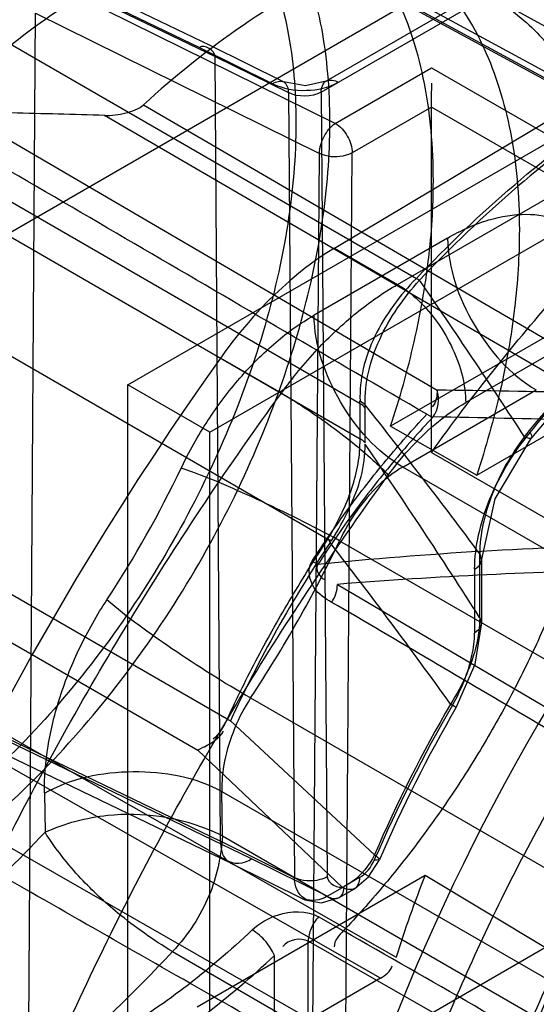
# Model space of a CAD drawing. Header units: millimetres. Extents: x 188 to 1028, y 131 to 1566.
# Tile 287 of 326: x 933 to 938.35, y 1070.23 to 1080.43. Entities that reach past the tile are written whole.
import ezdxf

# ---------------------------------------------------------------- set-up
doc = ezdxf.new("R2010")
doc.units = ezdxf.units.MM
doc.header["$LTSCALE"] = 110.325218
doc.layers.get('0').update_dxf_attribs({"linetype": 'CONTINUOUS'})

msp = doc.modelspace()

# ---------------------------------------------------------------- linework, layer by layer
at = {"color": 7, "linetype": 'CONTINUOUS'}
for p, q in [((936.914, 1077.689), (972.712, 1098.357)), ((973.419, 1097.132), (937.621, 1076.464)), ((934.121, 1076.648), (969.123, 1096.856)), ((934.969, 1076.158), (969.971, 1096.366)), ((926.166, 1074.341), (951.697, 1089.081)), ((941.915, 1083.111), (936.176, 1079.797)), ((936.124, 1079.682), (942.04, 1083.098)), ((931.803, 1081.62), (934.862, 1080.144)), ((934.972, 1080.165), (931.912, 1081.641)), ((931.964, 1081.528), (935.024, 1080.052)), ((930.905, 1081.334), (937.11, 1077.752)), ((944.374, 1076.664), (936.244, 1081.09)), ((944.427, 1076.549), (936.298, 1080.974)), ((936.352, 1080.965), (944.482, 1076.539)), ((936.269, 1079.358), (933.32, 1080.814)), ((937.841, 1080.695), (945.928, 1076.253)), ((933.082, 1068.191), (933.165, 1080.499)), ((933.165, 1080.499), (936.107, 1079.046)), ((935.733, 1079.789), (934.972, 1080.165)), ((934.862, 1080.144), (935.622, 1079.769)), ((935.081, 1071.92), (935.024, 1080.052)), ((935.024, 1080.052), (935.784, 1079.677)), ((936.526, 1076.453), (930.338, 1080.026)), ((936.262, 1078.065), (939.389, 1079.935)), ((936.269, 1079.358), (937.267, 1079.935)), ((937.267, 1079.935), (939.566, 1078.608)), ((936.526, 1076.087), (930.338, 1079.665)), ((935.784, 1079.677), (935.846, 1071.542)), ((936.124, 1079.682), (936.186, 1071.551)), ((934.281, 1079.549), (939.465, 1076.53)), ((938.809, 1076.569), (933.88, 1079.44)), ((937.267, 1079.526), (936.446, 1079.052)), ((937.267, 1075.949), (937.267, 1079.526)), ((939.389, 1078.302), (937.267, 1079.526)), ((932.917, 1079.169), (937.325, 1076.594)), ((936.036, 1069.614), (936.107, 1079.046)), ((936.375, 1069.621), (936.446, 1079.052)), ((929.992, 1078.635), (936.193, 1075.048)), ((937.434, 1078.17), (936.05, 1077.37)), ((936.262, 1078.065), (936.914, 1077.689)), ((937.11, 1077.752), (937.143, 1077.734)), ((938.576, 1077.219), (936.843, 1076.219)), ((935.711, 1076.562), (935.08, 1076.926)), ((937.736, 1075.714), (939.459, 1076.709)), ((935.15, 1073.185), (929.157, 1076.645)), ((934.121, 1051.337), (934.121, 1076.648)), ((934.969, 1076.158), (934.121, 1076.648)), ((936.969, 1075.797), (938.353, 1076.596)), ((936.579, 1076.441), (936.526, 1076.481)), ((936.526, 1076.092), (936.526, 1076.453)), ((936.579, 1076.047), (936.579, 1076.408)), ((928.871, 1076.312), (934.847, 1072.862)), ((936.843, 1076.219), (937.736, 1075.714)), ((934.969, 1050.847), (934.969, 1076.158)), ((937.267, 1075.949), (939.389, 1074.724)), ((946.793, 1070.125), (936.969, 1075.797)), ((936.314, 1075.033), (946.127, 1069.367)), ((937.766, 1074.236), (937.766, 1074.898)), ((937.787, 1074.179), (937.787, 1074.841)), ((937.713, 1074.739), (937.713, 1074.077)), ((936.292, 1074.581), (939.389, 1072.757)), ((930.261, 1074.506), (936.901, 1070.718)), ((936.738, 1070.499), (929.85, 1074.428)), ((929.13, 1074.012), (936.007, 1070.077)), ((931.979, 1073.416), (935.081, 1071.92)), ((935.393, 1073.404), (945.192, 1067.747)), ((935.403, 1071.736), (932.3, 1073.233)), ((932.082, 1073.191), (935.184, 1071.695)), ((936.676, 1071.779), (935.183, 1073.168)), ((934.847, 1072.862), (936.345, 1071.441)), ((933.256, 1072.416), (933.262, 1072.012)), ((935.101, 1071.976), (935.094, 1072.435)), ((935.094, 1072.435), (944.869, 1066.792)), ((935.846, 1071.542), (935.081, 1071.92)), ((935.101, 1071.976), (944.869, 1066.336)), ((935.181, 1071.696), (935.955, 1071.314)), ((936.186, 1071.349), (935.403, 1071.736)), ((934.839, 1070.204), (937.201, 1071.568)), ((936.521, 1071.543), (936.363, 1071.451)), ((937.201, 1071.568), (938.448, 1070.818)), ((936.186, 1071.349), (936.345, 1071.441)), ((936.311, 1071.337), (936.47, 1071.428)), ((936.353, 1070.992), (936.097, 1071.136)), ((935.989, 1070.052), (935.989, 1070.883)), ((936.244, 1070.739), (935.989, 1070.883)), ((934.583, 1070.776), (944.352, 1065.136)), ((938.448, 1070.818), (936.375, 1069.621)), ((935.639, 1070.05), (935.639, 1070.736)), ((936.244, 1070.739), (944.374, 1066.099)), ((936.738, 1070.499), (936.007, 1070.077))]:
    msp.add_line(p, q, dxfattribs=at)
for points in [[(936.176, 1079.797), (935.962, 1079.746), (935.733, 1079.789)], [(936.446, 1079.052), (936.417, 1079.038), (936.384, 1079.027), (936.349, 1079.018)], [(937.218, 1076.344), (937.241, 1076.331), (937.263, 1076.322), (937.283, 1076.316)], [(936.526, 1076.092), (936.547, 1076.078), (936.565, 1076.063), (936.579, 1076.047)], [(937.787, 1074.842), (937.925, 1075.467), (938.304, 1076.099)], [(936.193, 1075.048), (936.207, 1075.044), (936.221, 1075.042), (936.233, 1075.039)], [(936.193, 1075.048), (936.202, 1075.038), (936.209, 1075.025), (936.217, 1075.016)], [(937.524, 1073.307), (937.72, 1073.753), (937.787, 1074.181)], [(935.15, 1073.185), (935.162, 1073.179), (935.173, 1073.174), (935.183, 1073.168)], [(934.915, 1072.899), (934.89, 1072.886), (934.868, 1072.874), (934.847, 1072.862)], [(936.47, 1071.428), (936.615, 1071.55), (936.727, 1071.728)], [(935.954, 1071.314), (936.126, 1071.28), (936.311, 1071.337)]]:
    msp.add_lwpolyline(points, dxfattribs=at)
for centre, radius, start, end in [((927.211, 846.74), 232.796, 88.35833, 88.59554), ((866.994, 1029.589), 85.082, 33.14759, 34.46296), ((935.552, 927.068), 149.536, 88.75193, 89.32061), ((935.859, 1076.453), 0.667, 0.0304, 2.4307), ((887.478, 1037.419), 62.719, 36.69615, 38.47508), ((935.538, 1076.408), 1.041, 0.0202, 1.8487), ((934.14, 898.634), 177.71, 88.51037, 88.98665), ((875.767, 1034.526), 73.627, 32.64096, 34.3158), ((924.409, 1080.675), 11.369, 326.6258, 334.5292), ((947.71, 1067.374), 13.802, 146.3787, 155.1777), ((924.035, 1080.909), 13.613, 326.5428, 334.4246), ((940.162, 1034.602), 40.391, 90.9584, 95.7866), ((935.92, 1075.232), 0.367, 324.0031, 328.4127), ((888.766, 1038.393), 59.94, 35.6649, 37.66147), ((939.953, 1029.74), 44.99, 90.718, 94.6674), ((950.546, 1065.734), 15.11, 149.8171, 156.6405), ((950.162, 1065.955), 14.69, 149.8169, 156.6406), ((950.31, 1065.866), 14.794, 149.8014, 156.6554), ((947.018, 1067.615), 10.582, 158.0622, 162.9556)]:
    msp.add_arc(centre, radius, start, end, dxfattribs=at)
for centre, major_axis, start_param, end_param in [((936.262, 1075.616), (1.461, 2.62), 0.776958, 1.38015), ((942.962, 1068.191), (9.742, 17.469), 1.38015, 2.347754), ((944.6, 1069.169), (6.332, 11.355), 1.391915, 2.541268)]:
    msp.add_ellipse(centre, major_axis=major_axis, ratio=0.567189, start_param=start_param, end_param=end_param, dxfattribs=at)
for points, knots in [([(926.861, 1074.112), (926.861, 1074.88), (927.151, 1076.493), (928.159, 1078.747), (929.633, 1080.725), (931.382, 1082.153), (933.205, 1082.84), (934.393, 1082.63), (934.829, 1082.388)], [0, 0, 0, 0, 0.176994, 0.37117, 0.564587, 0.739805, 0.885441, 1, 1, 1, 1]), ([(936.214, 1079.369), (936.214, 1079.536), (936.201, 1079.863), (936.138, 1080.341), (936.03, 1080.79), (935.877, 1081.203), (935.682, 1081.572), (935.444, 1081.898), (935.16, 1082.176), (934.834, 1082.399), (934.476, 1082.559), (934.1, 1082.653), (933.709, 1082.689), (933.315, 1082.67), (932.912, 1082.601), (932.502, 1082.484), (932.084, 1082.318), (931.654, 1082.102), (931.218, 1081.835), (930.779, 1081.519), (930.346, 1081.157), (929.926, 1080.756), (929.522, 1080.32), (929.135, 1079.85), (928.768, 1079.348), (928.424, 1078.818), (928.109, 1078.266), (927.816, 1077.68), (927.552, 1077.062), (927.326, 1076.421), (927.149, 1075.784), (927.024, 1075.168), (926.95, 1074.578), (926.933, 1074.197), (926.933, 1074.01)], [0, 0, 0, 0, 0.030349, 0.059158, 0.08729, 0.113864, 0.138823, 0.162642, 0.186843, 0.210587, 0.23382, 0.257556, 0.280576, 0.304675, 0.328951, 0.354524, 0.381766, 0.410409, 0.441636, 0.474261, 0.508459, 0.543803, 0.579613, 0.616174, 0.654055, 0.692273, 0.730759, 0.769106, 0.811147, 0.85241, 0.892323, 0.930915, 0.966239, 1, 1, 1, 1]), ([(926.935, 1074.214), (926.935, 1074.566), (926.999, 1075.301), (927.257, 1076.41), (927.67, 1077.531), (928.221, 1078.624), (928.892, 1079.649), (929.658, 1080.568), (930.489, 1081.346), (931.354, 1081.952), (932.222, 1082.366), (933.067, 1082.571), (933.861, 1082.553), (934.568, 1082.3), (935.146, 1081.818), (935.564, 1081.14), (935.813, 1080.301), (935.862, 1079.69), (935.862, 1079.368)], [0, 0, 0, 0, 0.066592, 0.138544, 0.214232, 0.291401, 0.369095, 0.444901, 0.516764, 0.583192, 0.643371, 0.697249, 0.745785, 0.791134, 0.836287, 0.885017, 0.939326, 1, 1, 1, 1]), ([(937.267, 1075.949), (937.476, 1076.24), (937.906, 1076.807), (938.586, 1077.619), (939.294, 1078.379), (940.025, 1079.083), (940.772, 1079.724), (941.535, 1080.302), (942.301, 1080.807), (943.073, 1081.242), (943.836, 1081.598), (944.598, 1081.877), (945.339, 1082.073), (946.067, 1082.189), (946.764, 1082.224), (947.432, 1082.17), (948.068, 1082.036), (948.667, 1081.822), (949.23, 1081.521), (949.739, 1081.144), (950.202, 1080.686), (950.607, 1080.16), (950.956, 1079.561), (951.245, 1078.9), (951.472, 1078.177), (951.58, 1077.672), (951.623, 1077.41)], [0, 0, 0, 0, 0.055815, 0.110866, 0.165006, 0.217529, 0.269087, 0.318301, 0.366545, 0.411901, 0.456366, 0.497617, 0.538221, 0.575519, 0.612356, 0.646707, 0.679686, 0.713399, 0.74552, 0.778848, 0.811792, 0.846601, 0.882002, 0.919673, 0.958654, 1, 1, 1, 1]), ([(937.286, 1078.761), (937.286, 1078.935), (937.27, 1079.274), (937.205, 1079.766), (937.088, 1080.219), (936.932, 1080.635), (936.731, 1081.003), (936.487, 1081.324), (936.207, 1081.591), (935.886, 1081.805), (935.537, 1081.958), (935.161, 1082.053), (934.761, 1082.089), (934.341, 1082.066), (933.9, 1081.982), (933.451, 1081.842), (932.989, 1081.643), (932.529, 1081.392), (932.067, 1081.084), (931.611, 1080.732), (931.166, 1080.33), (930.734, 1079.889), (930.324, 1079.407), (929.931, 1078.895), (929.57, 1078.352), (929.347, 1077.977), (929.242, 1077.787)], [0, 0, 0, 0, 0.043689, 0.084962, 0.124168, 0.160772, 0.196069, 0.228911, 0.261621, 0.292656, 0.325122, 0.356642, 0.389542, 0.425405, 0.461805, 0.501999, 0.542992, 0.587649, 0.633429, 0.682033, 0.731862, 0.783743, 0.836689, 0.890604, 0.94549, 1, 1, 1, 1]), ([(930.126, 1077.29), (930.231, 1077.48), (930.455, 1077.855), (930.817, 1078.398), (931.21, 1078.91), (931.621, 1079.392), (932.053, 1079.833), (932.5, 1080.235), (932.956, 1080.586), (933.418, 1080.894), (933.879, 1081.145), (934.341, 1081.343), (934.79, 1081.483), (935.232, 1081.566), (935.652, 1081.589), (936.052, 1081.552), (936.429, 1081.457), (936.777, 1081.303), (937.098, 1081.089), (937.379, 1080.822), (937.623, 1080.5), (937.824, 1080.131), (937.979, 1079.714), (938.096, 1079.261), (938.161, 1078.769), (938.177, 1078.43), (938.177, 1078.255)], [0, 0, 0, 0, 0.054523, 0.10941, 0.163326, 0.216264, 0.268137, 0.317953, 0.366545, 0.412307, 0.45695, 0.497927, 0.538108, 0.574498, 0.610347, 0.64325, 0.674774, 0.707242, 0.738287, 0.771008, 0.803864, 0.839175, 0.875794, 0.915013, 0.956299, 1, 1, 1, 1]), ([(932.03, 1079.356), (932.296, 1079.636), (932.85, 1080.155), (933.746, 1080.785), (934.655, 1081.221), (935.278, 1081.372), (935.576, 1081.403)], [0, 0, 0, 0, 0.277998, 0.544292, 0.784458, 1, 1, 1, 1]), ([(937.398, 1081.349), (937.043, 1081.263), (936.315, 1080.993), (935.268, 1080.378), (934.607, 1079.847), (934.282, 1079.55)], [0, 0, 0, 0, 0.302094, 0.636359, 1, 1, 1, 1]), ([(944.249, 1077.633), (943.488, 1078.046), (941.966, 1078.87), (939.683, 1080.111), (938.16, 1080.936), (937.398, 1081.349)], [0, 0, 0, 0, 0.33315, 0.666396, 1, 1, 1, 1]), ([(936.353, 1080.962), (936.465, 1080.974), (936.686, 1080.985), (937.012, 1080.964), (937.323, 1080.904), (937.615, 1080.807), (937.887, 1080.674), (938.138, 1080.504), (938.367, 1080.3), (938.572, 1080.061), (938.752, 1079.791), (938.852, 1079.595), (938.898, 1079.493)], [0, 0, 0, 0, 0.106835, 0.209555, 0.309057, 0.406262, 0.501063, 0.595878, 0.692556, 0.791524, 0.893725, 1, 1, 1, 1]), ([(937.11, 1077.752), (937.432, 1078.092), (938.093, 1078.725), (939.147, 1079.533), (940.217, 1080.159), (941.277, 1080.586), (941.993, 1080.737), (942.337, 1080.771)], [0, 0, 0, 0, 0.228809, 0.44494, 0.646079, 0.831012, 1, 1, 1, 1]), ([(942.368, 1080.755), (942.024, 1080.72), (941.308, 1080.569), (940.248, 1080.141), (939.179, 1079.516), (938.126, 1078.708), (937.466, 1078.075), (937.143, 1077.734)], [0, 0, 0, 0, 0.169024, 0.353979, 0.555119, 0.771229, 1, 1, 1, 1]), ([(954.061, 1074.117), (954.061, 1074.665), (953.99, 1075.717), (953.635, 1077.188), (953.04, 1078.444), (952.213, 1079.446), (951.171, 1080.155), (949.952, 1080.537), (948.608, 1080.584), (947.183, 1080.308), (945.712, 1079.725), (944.23, 1078.855), (942.773, 1077.722), (941.378, 1076.355), (940.079, 1074.789), (938.912, 1073.064), (937.91, 1071.23), (937.097, 1069.334), (936.496, 1067.424), (936.122, 1065.546), (936.03, 1064.306), (936.03, 1063.707)], [0, 0, 0, 0, 0.051207, 0.097984, 0.140578, 0.179831, 0.217935, 0.256582, 0.297574, 0.342236, 0.391225, 0.444646, 0.50217, 0.563148, 0.626718, 0.691871, 0.757376, 0.821564, 0.884232, 0.944043, 1, 1, 1, 1]), ([(955.389, 1075.127), (955.321, 1075.656), (955.112, 1076.661), (954.528, 1078.018), (953.696, 1079.113), (952.634, 1079.902), (951.379, 1080.349), (949.982, 1080.443), (948.493, 1080.191), (946.952, 1079.612), (945.396, 1078.726), (943.863, 1077.559), (942.393, 1076.142), (941.023, 1074.511), (939.789, 1072.709), (938.729, 1070.788), (937.868, 1068.799), (937.231, 1066.793), (936.835, 1064.822), (936.738, 1063.519), (936.737, 1062.89)], [0, 0, 0, 0, 0.050058, 0.095659, 0.137659, 0.177594, 0.218113, 0.260954, 0.307592, 0.358803, 0.414739, 0.47508, 0.539155, 0.606048, 0.67468, 0.743811, 0.811633, 0.877818, 0.940973, 1, 1, 1, 1]), ([(936.737, 1063.094), (936.737, 1063.395), (936.76, 1064.008), (936.856, 1064.943), (937.017, 1065.906), (937.243, 1066.896), (937.532, 1067.904), (937.878, 1068.9), (938.272, 1069.872), (938.704, 1070.81), (939.18, 1071.727), (939.701, 1072.628), (940.268, 1073.51), (940.885, 1074.377), (941.542, 1075.21), (942.253, 1076.023), (943.009, 1076.795), (943.81, 1077.522), (944.634, 1078.177), (945.464, 1078.748), (946.287, 1079.228), (947.084, 1079.612), (947.86, 1079.907), (948.616, 1080.117), (949.359, 1080.244), (950.07, 1080.283), (950.737, 1080.238), (951.368, 1080.114), (951.973, 1079.906), (952.526, 1079.619), (953.017, 1079.27), (953.452, 1078.864), (953.844, 1078.392), (954.191, 1077.85), (954.488, 1077.246), (954.732, 1076.58), (954.92, 1075.86), (955.004, 1075.359), (955.037, 1075.101)], [0, 0, 0, 0, 0.028742, 0.058594, 0.089811, 0.121971, 0.155623, 0.189983, 0.222731, 0.255829, 0.288608, 0.321453, 0.355267, 0.388855, 0.423064, 0.456722, 0.491978, 0.526268, 0.56006, 0.592564, 0.622466, 0.651027, 0.676984, 0.701717, 0.725893, 0.748947, 0.769628, 0.789642, 0.810218, 0.830561, 0.848967, 0.867632, 0.88723, 0.907494, 0.928989, 0.951459, 0.975167, 1, 1, 1, 1]), ([(936.81, 1062.992), (936.81, 1064.268), (937.22, 1066.962), (938.703, 1070.861), (940.95, 1074.506), (943.721, 1077.508), (946.737, 1079.557), (949.752, 1080.474), (951.691, 1080.086), (952.429, 1079.66)], [0, 0, 0, 0, 0.148137, 0.312677, 0.481778, 0.642457, 0.783794, 0.900923, 1, 1, 1, 1]), ([(936.737, 1063.298), (936.737, 1063.894), (936.828, 1065.128), (937.199, 1067.001), (937.799, 1068.911), (938.612, 1070.813), (939.618, 1072.655), (940.793, 1074.391), (942.101, 1075.965), (943.504, 1077.335), (944.965, 1078.466), (946.447, 1079.331), (947.914, 1079.907), (949.332, 1080.177), (950.667, 1080.127), (951.878, 1079.746), (952.915, 1079.042), (953.741, 1078.044), (954.338, 1076.791), (954.696, 1075.316), (954.768, 1074.26), (954.768, 1073.709)], [0, 0, 0, 0, 0.055603, 0.115216, 0.177873, 0.242236, 0.308083, 0.373666, 0.437632, 0.49887, 0.556467, 0.6098, 0.658579, 0.702954, 0.743652, 0.782039, 0.819943, 0.859065, 0.901617, 0.948494, 1, 1, 1, 1]), ([(938.288, 1076.156), (938.656, 1076.604), (939.42, 1077.44), (940.661, 1078.52), (941.939, 1079.371), (943.218, 1079.967), (944.091, 1080.191), (944.511, 1080.248)], [0, 0, 0, 0, 0.228688, 0.445678, 0.64765, 0.832532, 1, 1, 1, 1]), ([(938.23, 1076.111), (938.59, 1076.549), (939.335, 1077.365), (940.547, 1078.42), (941.795, 1079.251), (943.044, 1079.833), (943.896, 1080.052), (944.307, 1080.107)], [0, 0, 0, 0, 0.228697, 0.445682, 0.647646, 0.832524, 1, 1, 1, 1]), ([(944.368, 1080.102), (943.669, 1080.008), (942.189, 1079.492), (940.136, 1078.092), (938.897, 1076.82), (938.304, 1076.099)], [0, 0, 0, 0, 0.285668, 0.622069, 1, 1, 1, 1]), ([(935.622, 1079.769), (935.654, 1079.791), (935.756, 1079.819), (935.784, 1079.717), (935.784, 1079.677)], [0, 0, 0, 0, 0.48964, 1, 1, 1, 1]), ([(935.622, 1079.769), (935.728, 1079.717), (935.966, 1079.678), (936.202, 1079.728), (936.301, 1079.785)], [0, 0, 0, 0, 0.510181, 1, 1, 1, 1]), ([(936.124, 1079.682), (936.124, 1079.724), (936.157, 1079.829), (936.264, 1079.805), (936.301, 1079.785)], [0, 0, 0, 0, 0.500002, 1, 1, 1, 1]), ([(933.88, 1079.44), (933.954, 1079.438), (934.092, 1079.457), (934.231, 1079.505), (934.281, 1079.549)], [0, 0, 0, 0, 0.525355, 1, 1, 1, 1]), ([(926.933, 1074.01), (926.933, 1073.676), (926.984, 1073.035), (927.249, 1072.147), (927.693, 1071.446), (928.285, 1070.964), (928.989, 1070.706), (929.818, 1070.676), (930.749, 1070.899), (931.72, 1071.379), (932.664, 1072.074), (933.529, 1072.922), (934.313, 1073.904), (934.987, 1074.979), (935.526, 1076.104), (935.915, 1077.219), (936.155, 1078.304), (936.214, 1079.024), (936.214, 1079.369)], [0, 0, 0, 0, 0.060671, 0.116055, 0.166514, 0.208848, 0.252362, 0.300259, 0.357201, 0.424413, 0.495586, 0.569138, 0.643597, 0.723294, 0.798862, 0.86949, 0.937339, 1, 1, 1, 1]), ([(935.862, 1079.368), (935.862, 1079.015), (935.798, 1078.28), (935.54, 1077.172), (935.127, 1076.051), (934.575, 1074.958), (933.905, 1073.933), (933.138, 1073.013), (932.307, 1072.236), (931.443, 1071.63), (930.575, 1071.216), (929.73, 1071.011), (928.936, 1071.029), (928.229, 1071.282), (927.651, 1071.763), (927.232, 1072.442), (926.983, 1073.281), (926.935, 1073.892), (926.935, 1074.214)], [0, 0, 0, 0, 0.066592, 0.138544, 0.214232, 0.291401, 0.369095, 0.444901, 0.516764, 0.583192, 0.643371, 0.697249, 0.745785, 0.791134, 0.836287, 0.885017, 0.939326, 1, 1, 1, 1]), ([(936.107, 1079.046), (936.107, 1079.107), (936.145, 1079.225), (936.22, 1079.325), (936.269, 1079.358)], [0, 0, 0, 0, 0.505701, 1, 1, 1, 1]), ([(936.269, 1079.358), (936.322, 1079.328), (936.405, 1079.232), (936.446, 1079.113), (936.446, 1079.052)], [0, 0, 0, 0, 0.500002, 1, 1, 1, 1]), ([(937.218, 1076.344), (936.728, 1076.629), (935.747, 1077.2), (934.278, 1078.06), (933.298, 1078.631), (932.807, 1078.917)], [0, 0, 0, 0, 0.333232, 0.666526, 1, 1, 1, 1]), ([(936.843, 1076.219), (936.938, 1076.507), (937.098, 1077.077), (937.249, 1077.929), (937.286, 1078.489), (937.286, 1078.761)], [0, 0, 0, 0, 0.350869, 0.685382, 1, 1, 1, 1]), ([(937.434, 1078.17), (937.569, 1078.248), (937.832, 1078.367), (938.235, 1078.437), (938.596, 1078.379), (938.899, 1078.194), (939.121, 1077.894), (939.201, 1077.647), (939.228, 1077.513)], [0, 0, 0, 0, 0.202877, 0.372198, 0.523912, 0.668582, 0.821815, 1, 1, 1, 1]), ([(938.177, 1078.255), (938.177, 1077.984), (938.141, 1077.423), (937.99, 1076.572), (937.83, 1076.001), (937.736, 1075.714)], [0, 0, 0, 0, 0.314641, 0.649149, 1, 1, 1, 1]), ([(937.434, 1078.17), (937.438, 1077.857), (937.655, 1077.243), (938.083, 1076.752), (938.353, 1076.596)], [0, 0, 0, 0, 0.501128, 1, 1, 1, 1]), ([(937.11, 1077.752), (937.025, 1077.664), (936.864, 1077.476), (936.671, 1077.163), (936.548, 1076.826), (936.522, 1076.594), (936.526, 1076.481)], [0, 0, 0, 0, 0.25525, 0.515184, 0.766352, 1, 1, 1, 1]), ([(936.579, 1076.441), (936.576, 1076.554), (936.602, 1076.787), (936.721, 1077.128), (936.907, 1077.448), (937.062, 1077.643), (937.143, 1077.734)], [0, 0, 0, 0, 0.232855, 0.484488, 0.744814, 1, 1, 1, 1]), ([(935.711, 1076.562), (935.826, 1076.72), (936.068, 1077.016), (936.471, 1077.396), (936.765, 1077.603), (936.914, 1077.689)], [0, 0, 0, 0, 0.353425, 0.689195, 1, 1, 1, 1]), ([(936.914, 1077.689), (936.993, 1077.643), (937.146, 1077.523), (937.339, 1077.296), (937.493, 1077.029), (937.594, 1076.749), (937.621, 1076.556), (937.621, 1076.464)], [0, 0, 0, 0, 0.187063, 0.393387, 0.606611, 0.812936, 1, 1, 1, 1]), ([(934.674, 1075.786), (934.755, 1075.956), (934.937, 1076.282), (935.267, 1076.72), (935.635, 1077.091), (935.909, 1077.289), (936.05, 1077.37)], [0, 0, 0, 0, 0.265529, 0.524866, 0.771565, 1, 1, 1, 1]), ([(936.969, 1075.797), (936.699, 1075.953), (936.271, 1076.444), (936.054, 1077.058), (936.05, 1077.37)], [0, 0, 0, 0, 0.498872, 1, 1, 1, 1]), ([(929.591, 1059.581), (929.591, 1060.358), (929.689, 1061.96), (930.097, 1064.395), (930.762, 1066.892), (931.671, 1069.405), (932.807, 1071.887), (934.149, 1074.291), (935.171, 1075.821), (935.711, 1076.562)], [0, 0, 0, 0, 0.127255, 0.262171, 0.403516, 0.549764, 0.699177, 0.849893, 1, 1, 1, 1]), ([(935.711, 1076.562), (935.791, 1076.515), (935.958, 1076.411), (936.204, 1076.24), (936.442, 1076.058), (936.648, 1075.884), (936.769, 1075.768), (936.819, 1075.713)], [0, 0, 0, 0, 0.200161, 0.421102, 0.641705, 0.840887, 1, 1, 1, 1]), ([(936.82, 1075.715), (936.896, 1075.819), (937.058, 1076.016), (937.326, 1076.269), (937.522, 1076.407), (937.621, 1076.465)], [0, 0, 0, 0, 0.352329, 0.688658, 1, 1, 1, 1]), ([(936.029, 1074.821), (936.148, 1075.003), (936.394, 1075.36), (936.791, 1075.869), (937.073, 1076.189), (937.218, 1076.344)], [0, 0, 0, 0, 0.338064, 0.672008, 1, 1, 1, 1]), ([(937.283, 1076.316), (937.138, 1076.161), (936.854, 1075.84), (936.456, 1075.329), (936.209, 1074.971), (936.09, 1074.788)], [0, 0, 0, 0, 0.327795, 0.661819, 1, 1, 1, 1]), ([(936.192, 1075.048), (936.244, 1075.134), (936.336, 1075.307), (936.445, 1075.569), (936.514, 1075.829), (936.528, 1076.002), (936.526, 1076.087)], [0, 0, 0, 0, 0.273178, 0.532267, 0.769026, 1, 1, 1, 1]), ([(937.713, 1074.739), (937.715, 1074.859), (937.746, 1075.107), (937.865, 1075.475), (938.047, 1075.832), (938.203, 1076.052), (938.288, 1076.156)], [0, 0, 0, 0, 0.229261, 0.480881, 0.740982, 1, 1, 1, 1]), ([(938.23, 1076.111), (938.161, 1076.02), (938.035, 1075.829), (937.889, 1075.522), (937.793, 1075.209), (937.768, 1074.999), (937.766, 1074.898)], [0, 0, 0, 0, 0.259373, 0.520147, 0.771968, 1, 1, 1, 1]), ([(938.288, 1076.156), (938.304, 1076.126), (938.314, 1076.082), (938.27, 1076.091), (938.23, 1076.111)], [0, 0, 0, 0, 0.45066, 1, 1, 1, 1]), ([(936.233, 1075.039), (936.3, 1075.143), (936.419, 1075.356), (936.549, 1075.689), (936.581, 1075.922), (936.579, 1076.035)], [0, 0, 0, 0, 0.347498, 0.684739, 1, 1, 1, 1]), ([(936.314, 1075.033), (936.034, 1075.189), (935.493, 1075.453), (934.94, 1075.696), (934.674, 1075.786)], [0, 0, 0, 0, 0.532912, 1, 1, 1, 1]), ([(936.969, 1075.797), (936.879, 1075.745), (936.703, 1075.607), (936.482, 1075.347), (936.364, 1075.141), (936.314, 1075.033)], [0, 0, 0, 0, 0.305226, 0.650245, 1, 1, 1, 1]), ([(931.005, 1059.581), (931.005, 1060.319), (931.099, 1061.842), (931.486, 1064.154), (932.118, 1066.527), (932.981, 1068.914), (934.061, 1071.272), (935.336, 1073.556), (936.307, 1075.01), (936.82, 1075.715)], [0, 0, 0, 0, 0.127238, 0.262139, 0.403472, 0.549707, 0.699107, 0.849807, 1, 1, 1, 1]), ([(938.897, 1075.399), (938.839, 1075.201), (938.708, 1074.805), (938.473, 1074.213), (938.197, 1073.621), (937.881, 1073.037), (937.532, 1072.472), (937.159, 1071.941), (936.767, 1071.446), (936.493, 1071.139), (936.353, 1070.992)], [0, 0, 0, 0, 0.120582, 0.243525, 0.372162, 0.501662, 0.631248, 0.759946, 0.881126, 1, 1, 1, 1]), ([(935.15, 1073.185), (935.25, 1073.402), (935.461, 1073.828), (935.81, 1074.45), (936.062, 1074.85), (936.193, 1075.048)], [0, 0, 0, 0, 0.335428, 0.667693, 1, 1, 1, 1]), ([(937.713, 1074.739), (937.752, 1074.76), (937.794, 1074.806), (937.783, 1074.867), (937.766, 1074.898)], [0, 0, 0, 0, 0.542588, 1, 1, 1, 1]), ([(936.233, 1074.395), (936.166, 1074.435), (936.016, 1074.525), (935.978, 1074.744), (936.029, 1074.821)], [0, 0, 0, 0, 0.460561, 1, 1, 1, 1]), ([(933.256, 1072.416), (933.253, 1072.58), (933.282, 1072.919), (933.41, 1073.429), (933.616, 1073.939), (933.8, 1074.264), (933.904, 1074.421)], [0, 0, 0, 0, 0.229335, 0.476398, 0.735454, 1, 1, 1, 1]), ([(935.393, 1073.404), (935.113, 1073.561), (934.607, 1073.886), (934.115, 1074.236), (933.904, 1074.421)], [0, 0, 0, 0, 0.532832, 1, 1, 1, 1]), ([(939.331, 1072.573), (938.987, 1072.776), (938.298, 1073.18), (937.266, 1073.788), (936.578, 1074.193), (936.233, 1074.395)], [0, 0, 0, 0, 0.333296, 0.666626, 1, 1, 1, 1]), ([(937.766, 1074.236), (937.766, 1074.142), (937.738, 1073.939), (937.634, 1073.636), (937.527, 1073.438), (937.464, 1073.341)], [0, 0, 0, 0, 0.296295, 0.637489, 1, 1, 1, 1]), ([(937.766, 1074.236), (937.783, 1074.213), (937.791, 1074.141), (937.742, 1074.094), (937.713, 1074.077)], [0, 0, 0, 0, 0.45975, 1, 1, 1, 1]), ([(936.03, 1063.707), (936.03, 1063.158), (936.101, 1062.107), (936.456, 1060.635), (937.051, 1059.38), (937.879, 1058.378), (938.92, 1057.669), (940.14, 1057.287), (941.483, 1057.239), (942.909, 1057.515), (944.38, 1058.098), (945.861, 1058.968), (947.318, 1060.101), (948.713, 1061.468), (950.012, 1063.035), (951.179, 1064.76), (952.182, 1066.593), (952.994, 1068.489), (953.595, 1070.399), (953.969, 1072.277), (954.061, 1073.518), (954.061, 1074.117)], [0, 0, 0, 0, 0.051207, 0.097984, 0.140578, 0.179831, 0.217935, 0.256582, 0.297574, 0.342236, 0.391225, 0.444646, 0.50217, 0.563148, 0.626718, 0.691871, 0.757376, 0.821564, 0.884232, 0.944043, 1, 1, 1, 1]), ([(937.484, 1073.33), (937.531, 1073.413), (937.612, 1073.579), (937.691, 1073.831), (937.713, 1073.999), (937.713, 1074.077)], [0, 0, 0, 0, 0.360673, 0.702194, 1, 1, 1, 1]), ([(935.838, 1069.835), (935.074, 1070.271), (933.546, 1071.143), (931.255, 1072.456), (929.725, 1073.329), (928.96, 1073.766)], [0, 0, 0, 0, 0.33307, 0.666454, 1, 1, 1, 1]), ([(951.623, 1073.724), (951.578, 1073.399), (951.465, 1072.745), (951.235, 1071.761), (950.946, 1070.771), (950.596, 1069.773), (950.194, 1068.787), (949.734, 1067.804), (949.229, 1066.848), (948.671, 1065.905), (948.077, 1065.006), (947.446, 1064.143), (946.785, 1063.324), (946.091, 1062.554), (945.365, 1061.83), (944.628, 1061.17), (943.868, 1060.568), (943.105, 1060.04), (942.333, 1059.58), (941.567, 1059.197), (940.803, 1058.891), (940.054, 1058.666), (939.319, 1058.522), (938.608, 1058.461), (937.922, 1058.485), (937.481, 1058.558), (937.267, 1058.609)], [0, 0, 0, 0, 0.043353, 0.087511, 0.133391, 0.179357, 0.227041, 0.273998, 0.322623, 0.369728, 0.418498, 0.464783, 0.510896, 0.557446, 0.601526, 0.646128, 0.687972, 0.729502, 0.76847, 0.806611, 0.842418, 0.877036, 0.909703, 0.941088, 0.97108, 1, 1, 1, 1]), ([(954.768, 1073.709), (954.768, 1073.113), (954.677, 1071.879), (954.306, 1070.006), (953.707, 1068.096), (952.894, 1066.194), (951.887, 1064.352), (950.712, 1062.616), (949.405, 1061.042), (948.002, 1059.672), (946.54, 1058.54), (945.058, 1057.676), (943.591, 1057.1), (942.173, 1056.83), (940.839, 1056.88), (939.628, 1057.261), (938.591, 1057.965), (937.764, 1058.963), (937.167, 1060.216), (936.809, 1061.691), (936.737, 1062.747), (936.737, 1063.298)], [0, 0, 0, 0, 0.055603, 0.115216, 0.177873, 0.242236, 0.308083, 0.373666, 0.437632, 0.49887, 0.556467, 0.6098, 0.658579, 0.702954, 0.743652, 0.782039, 0.819943, 0.859065, 0.901617, 0.948494, 1, 1, 1, 1]), ([(935.393, 1073.404), (935.328, 1073.305), (935.217, 1073.093), (935.114, 1072.765), (935.091, 1072.54), (935.094, 1072.435)], [0, 0, 0, 0, 0.34716, 0.692291, 1, 1, 1, 1]), ([(937.484, 1073.33), (937.495, 1073.324), (937.546, 1073.293), (937.482, 1073.33), (937.464, 1073.341)], [0, 0, 0, 0, 0.387516, 1, 1, 1, 1]), ([(933.256, 1072.416), (933.529, 1072.574), (934.172, 1072.702), (934.82, 1072.588), (935.094, 1072.435)], [0, 0, 0, 0, 0.501141, 1, 1, 1, 1]), ([(933.262, 1072.012), (933.468, 1072.107), (933.864, 1072.212), (934.501, 1072.199), (934.896, 1072.078), (935.101, 1071.976)], [0, 0, 0, 0, 0.356894, 0.639215, 1, 1, 1, 1]), ([(955.037, 1072.218), (954.963, 1071.555), (954.72, 1070.201), (954.12, 1068.202), (953.299, 1066.23), (952.275, 1064.316), (951.09, 1062.539), (949.767, 1060.921), (948.401, 1059.559), (946.989, 1058.428), (945.574, 1057.546), (944.123, 1056.904), (942.686, 1056.546), (941.308, 1056.502), (940.035, 1056.788), (938.903, 1057.42), (937.94, 1058.421), (937.229, 1059.77), (936.817, 1061.379), (936.737, 1062.514), (936.737, 1063.094)], [0, 0, 0, 0, 0.064048, 0.131637, 0.199846, 0.268733, 0.339652, 0.404497, 0.469026, 0.524434, 0.577792, 0.628567, 0.676144, 0.718982, 0.759784, 0.799804, 0.841609, 0.891332, 0.944312, 1, 1, 1, 1]), ([(936.737, 1062.89), (936.738, 1062.315), (936.813, 1061.212), (937.189, 1059.67), (937.82, 1058.358), (938.696, 1057.316), (939.799, 1056.587), (941.086, 1056.205), (942.501, 1056.177), (944, 1056.49), (945.545, 1057.126), (947.098, 1058.064), (948.622, 1059.279), (950.078, 1060.739), (951.427, 1062.406), (952.63, 1064.232), (953.657, 1066.171), (954.479, 1068.169), (955.075, 1070.178), (955.314, 1071.528), (955.389, 1072.19)], [0, 0, 0, 0, 0.05418, 0.103612, 0.14857, 0.190024, 0.230301, 0.271221, 0.314744, 0.362247, 0.414406, 0.471305, 0.532561, 0.597461, 0.665059, 0.734189, 0.803043, 0.871257, 0.937334, 1, 1, 1, 1]), ([(928.736, 1069.399), (929.036, 1069.427), (929.659, 1069.555), (930.579, 1069.923), (931.506, 1070.464), (932.416, 1071.166), (932.984, 1071.716), (933.262, 1072.012)], [0, 0, 0, 0, 0.169638, 0.354772, 0.555792, 0.771605, 1, 1, 1, 1]), ([(934.582, 1070.776), (934.386, 1070.896), (934.051, 1071.129), (933.605, 1071.544), (933.371, 1071.841), (933.262, 1072.012)], [0, 0, 0, 0, 0.379895, 0.667679, 1, 1, 1, 1]), ([(935.101, 1071.976), (935.087, 1071.755), (934.99, 1071.323), (934.748, 1070.952), (934.583, 1070.776)], [0, 0, 0, 0, 0.479448, 1, 1, 1, 1]), ([(935.081, 1071.92), (935.081, 1071.852), (935.108, 1071.659), (935.331, 1071.688), (935.403, 1071.736)], [0, 0, 0, 0, 0.440606, 1, 1, 1, 1]), ([(936.676, 1071.779), (936.623, 1071.669), (936.516, 1071.54), (936.379, 1071.456), (936.345, 1071.441)], [0, 0, 0, 0, 0.76568, 1, 1, 1, 1]), ([(936.676, 1071.779), (936.695, 1071.768), (936.753, 1071.727), (936.69, 1071.722), (936.674, 1071.725)], [0, 0, 0, 0, 0.574595, 1, 1, 1, 1]), ([(936.186, 1071.551), (936.163, 1071.538), (936.054, 1071.497), (935.926, 1071.503), (935.846, 1071.542)], [0, 0, 0, 0, 0.232084, 1, 1, 1, 1]), ([(936.186, 1071.349), (936.119, 1071.308), (935.916, 1071.267), (935.847, 1071.462), (935.846, 1071.542)], [0, 0, 0, 0, 0.495799, 1, 1, 1, 1]), ([(936.521, 1071.543), (936.521, 1071.501), (936.488, 1071.396), (936.381, 1071.42), (936.345, 1071.441)], [0, 0, 0, 0, 0.500002, 1, 1, 1, 1]), ([(936.186, 1071.349), (936.222, 1071.328), (936.33, 1071.305), (936.363, 1071.41), (936.363, 1071.451)], [0, 0, 0, 0, 0.499998, 1, 1, 1, 1]), ([(935.409, 1071), (935.483, 1071.07), (935.696, 1071.196), (935.973, 1071.206), (936.097, 1071.136)], [0, 0, 0, 0, 0.416536, 1, 1, 1, 1]), ([(936.097, 1071.136), (936.063, 1071.099), (936.012, 1071.021), (935.992, 1070.93), (935.989, 1070.883)], [0, 0, 0, 0, 0.518766, 1, 1, 1, 1]), ([(935.409, 1071), (935.184, 1070.787), (934.732, 1070.399), (934.013, 1069.914), (933.292, 1069.556), (932.795, 1069.401), (932.553, 1069.351)], [0, 0, 0, 0, 0.278595, 0.534818, 0.777642, 1, 1, 1, 1]), ([(935.639, 1070.736), (935.615, 1070.79), (935.553, 1070.89), (935.463, 1070.967), (935.409, 1071)], [0, 0, 0, 0, 0.479483, 1, 1, 1, 1]), ([(944.481, 1066.348), (943.578, 1066.864), (941.773, 1067.896), (939.063, 1069.441), (937.257, 1070.474), (936.354, 1070.99)], [0, 0, 0, 0, 0.333105, 0.666476, 1, 1, 1, 1]), ([(934.583, 1070.776), (933.805, 1069.938), (932.207, 1068.563), (930.191, 1067.777), (929.253, 1067.699)], [0, 0, 0, 0, 0.548531, 1, 1, 1, 1]), ([(932.674, 1069.025), (932.923, 1069.076), (933.436, 1069.235), (934.185, 1069.606), (934.933, 1070.11), (935.406, 1070.516), (935.639, 1070.736)], [0, 0, 0, 0, 0.220853, 0.461839, 0.722294, 1, 1, 1, 1])]:
    msp.add_open_spline(points, degree=3, knots=knots, dxfattribs=at)
for points in [[(935.024, 1080.052), (935.023, 1080.114), (934.913, 1080.18), (934.862, 1080.144)], [(937.267, 1079.526), (937.267, 1079.608), (937.269, 1079.691), (937.269, 1079.773)], [(936.124, 1079.682), (936.025, 1079.627), (935.886, 1079.626), (935.784, 1079.677)], [(936.349, 1079.018), (936.269, 1079.003), (936.18, 1079.01), (936.107, 1079.046)], [(937.325, 1076.594), (937.326, 1076.534), (937.317, 1076.464), (937.275, 1076.421)], [(937.283, 1076.316), (937.341, 1076.389), (937.355, 1076.505), (937.325, 1076.594)], [(936.579, 1076.408), (936.565, 1076.427), (936.546, 1076.442), (936.526, 1076.453)], [(936.09, 1074.788), (936.069, 1074.798), (936.049, 1074.809), (936.029, 1074.821)], [(936.09, 1074.788), (936.052, 1074.743), (936.108, 1074.647), (936.164, 1074.63)], [(936.233, 1074.395), (936.268, 1074.45), (936.292, 1074.516), (936.292, 1074.581)], [(935.15, 1073.185), (935.112, 1073.109), (935.07, 1073.03), (935.003, 1072.978)], [(934.915, 1072.899), (934.99, 1072.937), (935.069, 1072.986), (935.11, 1073.06)], [(936.521, 1071.543), (936.59, 1071.582), (936.643, 1071.652), (936.674, 1071.725)], [(936.186, 1071.551), (936.186, 1071.484), (936.304, 1071.417), (936.363, 1071.451)], [(936.353, 1070.992), (936.31, 1070.946), (936.258, 1070.891), (936.258, 1070.827)], [(935.989, 1070.883), (935.91, 1070.925), (935.78, 1070.9), (935.728, 1070.828)], [(936.738, 1070.499), (936.789, 1070.529), (936.844, 1070.572), (936.861, 1070.629)]]:
    msp.add_open_spline(points, degree=3, dxfattribs=at)

doc.saveas('drawing.dxf')
